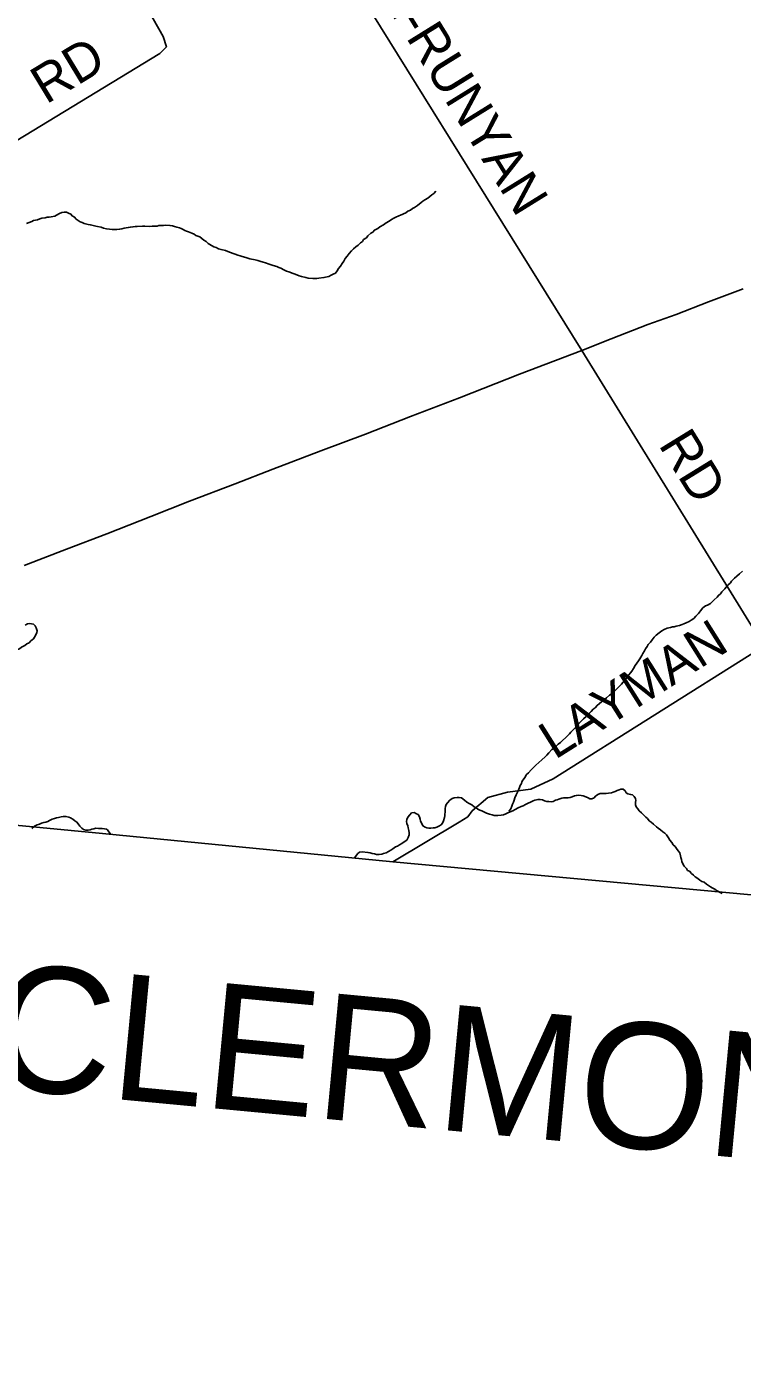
# Model space of a CAD drawing. Extents: x 1310247 to 1664935, y 284496 to 704931.
# Drawn here: x 1521928 to 1527609, y 458214 to 468911 of the extents above; entities that cross this region are included whole.
import ezdxf

# ---------------------------------------------------------------- set-up
doc = ezdxf.new("R2010")
doc.units = 0
for name, color, linetype in [('GM_X_Adjacent_County', 7, 'Continuous'), ('GM_X_Adjacent_County_Text', 7, 'Continuous'), ('GM_X_County_Subdivision_Text', 7, 'Continuous'), ('GM_X_Interstate_Shield', 7, 'Continuous'), ('GM_X_Minor_Lake', 7, 'Continuous'), ('GM_X_Minor_River', 7, 'Continuous'), ('GM_X_Minor_River_Text', 7, 'Continuous'), ('GM_X_Township', 7, 'Continuous'), ('GM_X_Township_Subdivision', 7, 'Continuous')]:
    doc.layers.add(name, color=color, linetype=linetype)

msp = doc.modelspace()

# ---------------------------------------------------------------- linework, layer by layer
at = {"layer": 'GM_X_Adjacent_County'}
msp.add_lwpolyline([(1543818, 482923), (1543136, 476031), (1542849, 473143), (1542090, 465215), (1541846, 462655), (1541796, 462135), (1541666, 460788), (1541653, 460642), (1541041, 460701), (1540690, 460735), (1539583, 460843), (1534847, 461340), (1529119, 461882), (1524835, 462277), (1522527, 462501), (1521474, 462603)], dxfattribs=at)
at = {"layer": 'GM_X_Adjacent_County_Text'}
msp.add_lwpolyline([(1521474, 462603), (1522527, 462501), (1524835, 462277), (1529119, 461882), (1534847, 461340), (1539583, 460843), (1540690, 460735), (1541041, 460701), (1541653, 460642), (1544018, 460420), (1546591, 460177), (1546362, 457943), (1546170, 456232), (1545962, 454406), (1545594, 451170), (1544985, 445811), (1544696, 443260)], dxfattribs=at)
at = {"layer": 'GM_X_County_Subdivision_Text'}
for points in [[(1522265, 472943), (1524109, 469924), (1526336, 466341)], [(1519695, 466699), (1522985, 468700), (1523036, 468753), (1523011, 468834), (1522816, 469180), (1523318, 469469), (1523319, 469469)], [(1526336, 466341), (1526336, 466341), (1527783, 463992), (1529119, 461882)], [(1524835, 462277), (1525361, 462592), (1525430, 462635), (1525465, 462681), (1525590, 462787), (1525745, 462831), (1525930, 462854), (1526108, 462936), (1527723, 463954), (1527724, 463955)]]:
    msp.add_lwpolyline(points, dxfattribs=at)
at = {"layer": 'GM_X_Interstate_Shield'}
msp.add_lwpolyline([(1521905, 464631), (1522241, 464760), (1522563, 464884), (1522911, 465022), (1523220, 465142), (1523581, 465281), (1523882, 465397), (1524263, 465543), (1524617, 465675), (1524976, 465816), (1525364, 465963), (1525841, 466151), (1526336, 466341), (1526570, 466433), (1526861, 466545), (1527085, 466627), (1527342, 466727), (1527618, 466829)], dxfattribs=at)
at = {"layer": 'GM_X_Minor_River'}
for points in [[(1522009, 464113), (1522002, 464137), (1521994, 464153), (1521980, 464164), (1521964, 464168), (1521950, 464170), (1521932, 464169), (1521914, 464157)], [(1521679, 463906), (1521702, 463867), (1521718, 463865), (1521734, 463865), (1521754, 463874), (1521775, 463886), (1521789, 463903), (1521806, 463919), (1521822, 463933), (1521830, 463947), (1521845, 463960), (1521869, 463970), (1521886, 463983), (1521912, 463995), (1521928, 464008), (1521947, 464018), (1521959, 464034), (1521980, 464049), (1521988, 464063), (1522001, 464085), (1522007, 464099), (1522009, 464113)]]:
    msp.add_lwpolyline(points, dxfattribs=at)
at = {"layer": 'GM_X_Minor_River_Text'}
for points in [[(1523523, 467126), (1523567, 467111), (1523583, 467105), (1523603, 467096), (1523623, 467092), (1523637, 467087), (1523667, 467079), (1523683, 467074), (1523700, 467068), (1523742, 467059), (1523762, 467054), (1523778, 467050), (1523806, 467041), (1523822, 467035), (1523852, 467026), (1523868, 467020), (1523884, 467015), (1523912, 467007), (1523930, 467000), (1523946, 466994), (1523969, 466981), (1523989, 466971), (1524009, 466964), (1524043, 466951), (1524059, 466945), (1524091, 466932), (1524109, 466928), (1524145, 466919), (1524161, 466914), (1524199, 466911), (1524213, 466911), (1524231, 466913), (1524247, 466914), (1524287, 466919), (1524312, 466925), (1524326, 466928), (1524344, 466938), (1524362, 466946), (1524379, 466955), (1524393, 466973), (1524402, 466991), (1524418, 467010), (1524433, 467032), (1524445, 467050), (1524456, 467070), (1524472, 467089), (1524487, 467111), (1524506, 467131), (1524522, 467148), (1524541, 467164), (1524559, 467178), (1524579, 467195), (1524594, 467207), (1524602, 467221), (1524625, 467236), (1524635, 467250), (1524660, 467271), (1524676, 467281), (1524688, 467295), (1524717, 467308), (1524731, 467322), (1524760, 467337), (1524782, 467355), (1524805, 467368), (1524823, 467380), (1524842, 467391), (1524858, 467399), (1524882, 467409), (1524896, 467416), (1524937, 467433), (1524955, 467447), (1524976, 467456), (1524992, 467468), (1525006, 467476), (1525031, 467493), (1525060, 467515), (1525074, 467526), (1525090, 467538), (1525113, 467551), (1525129, 467563), (1525145, 467577), (1525160, 467588), (1525176, 467606)], [(1521924, 467349), (1521966, 467364), (1521980, 467372), (1522011, 467379), (1522031, 467385), (1522045, 467391), (1522073, 467394), (1522090, 467398), (1522104, 467399), (1522120, 467401), (1522150, 467406), (1522164, 467414), (1522187, 467427), (1522205, 467435), (1522223, 467438), (1522243, 467438), (1522259, 467432), (1522277, 467423), (1522287, 467409), (1522307, 467400), (1522320, 467384), (1522334, 467374), (1522352, 467363), (1522366, 467357), (1522382, 467348), (1522414, 467342), (1522432, 467337), (1522474, 467328), (1522488, 467326), (1522517, 467319), (1522535, 467313), (1522561, 467306), (1522583, 467303), (1522605, 467301), (1522619, 467300), (1522642, 467302), (1522664, 467303), (1522682, 467307), (1522700, 467311), (1522716, 467314), (1522734, 467318), (1522749, 467319), (1522771, 467323), (1522789, 467325), (1522803, 467326), (1522847, 467327), (1522865, 467327), (1522903, 467326), (1522923, 467327), (1522962, 467328), (1522976, 467332), (1523014, 467333), (1523028, 467335), (1523064, 467334), (1523084, 467329), (1523100, 467325), (1523120, 467319), (1523140, 467314), (1523154, 467308), (1523168, 467301), (1523182, 467293), (1523196, 467289), (1523212, 467282), (1523226, 467278), (1523239, 467272), (1523257, 467263), (1523271, 467253), (1523301, 467242), (1523317, 467230), (1523333, 467217), (1523352, 467207), (1523368, 467190), (1523382, 467182), (1523412, 467163), (1523431, 467157), (1523451, 467148), (1523471, 467142), (1523505, 467133), (1523523, 467126)], [(1527297, 464296), (1527318, 464310), (1527334, 464316), (1527358, 464329), (1527373, 464343), (1527389, 464358), (1527412, 464380), (1527422, 464394), (1527439, 464407), (1527449, 464421), (1527472, 464447), (1527484, 464460), (1527497, 464474), (1527517, 464494), (1527525, 464508), (1527550, 464531), (1527567, 464547), (1527589, 464566), (1527612, 464586)], [(1525768, 462674), (1525758, 462682), (1525771, 462698), (1525779, 462718), (1525786, 462734), (1525794, 462750), (1525798, 462768), (1525805, 462785), (1525814, 462809), (1525822, 462825), (1525830, 462841), (1525841, 462867), (1525846, 462883), (1525856, 462899), (1525860, 462912), (1525867, 462926), (1525877, 462940), (1525888, 462954), (1525894, 462968), (1525912, 462983), (1525935, 463007), (1525947, 463021), (1525972, 463044), (1525995, 463066), (1526019, 463087), (1526046, 463111), (1526059, 463124), (1526075, 463144), (1526098, 463168), (1526120, 463181), (1526149, 463213), (1526168, 463226), (1526182, 463240), (1526209, 463265), (1526223, 463279), (1526238, 463293), (1526250, 463306), (1526271, 463328), (1526299, 463361), (1526312, 463377), (1526330, 463395), (1526349, 463412), (1526370, 463432), (1526382, 463446), (1526396, 463457), (1526411, 463471), (1526427, 463491), (1526442, 463500), (1526458, 463520), (1526477, 463534), (1526493, 463547), (1526507, 463559), (1526532, 463581), (1526557, 463600), (1526579, 463618), (1526598, 463635), (1526616, 463653), (1526639, 463674), (1526651, 463688), (1526662, 463702), (1526676, 463718), (1526688, 463733), (1526701, 463747), (1526711, 463763), (1526724, 463779), (1526734, 463792), (1526747, 463812), (1526761, 463836), (1526774, 463856), (1526786, 463873), (1526797, 463889), (1526805, 463903), (1526812, 463917), (1526820, 463931), (1526835, 463954), (1526843, 463970), (1526856, 463988), (1526864, 464004), (1526881, 464022), (1526895, 464041), (1526912, 464061), (1526928, 464077), (1526951, 464096), (1526971, 464112), (1526990, 464123), (1527014, 464133), (1527040, 464140), (1527056, 464144), (1527070, 464145), (1527087, 464149), (1527111, 464154), (1527133, 464162), (1527147, 464168), (1527166, 464177), (1527188, 464187), (1527204, 464198), (1527225, 464210), (1527243, 464230), (1527262, 464249), (1527278, 464271), (1527297, 464296)], [(1526006, 462773), (1526024, 462770), (1526041, 462762), (1526059, 462755), (1526075, 462755), (1526093, 462754), (1526108, 462756), (1526126, 462766), (1526140, 462769), (1526154, 462775), (1526177, 462782), (1526191, 462786), (1526209, 462786), (1526227, 462785), (1526243, 462787), (1526259, 462793), (1526277, 462800), (1526294, 462804), (1526312, 462807), (1526330, 462805), (1526348, 462800), (1526368, 462794), (1526386, 462785), (1526401, 462777), (1526417, 462777), (1526434, 462784), (1526446, 462798), (1526463, 462812), (1526483, 462819), (1526497, 462821), (1526517, 462820), (1526531, 462820), (1526549, 462822), (1526571, 462825), (1526586, 462831), (1526600, 462836), (1526616, 462844), (1526632, 462848), (1526646, 462853), (1526664, 462853), (1526680, 462841), (1526688, 462826), (1526702, 462818), (1526724, 462813), (1526738, 462809), (1526753, 462795), (1526763, 462780), (1526765, 462764), (1526764, 462750), (1526764, 462730), (1526769, 462714), (1526781, 462698), (1526793, 462681), (1526810, 462665), (1526824, 462653), (1526844, 462632), (1526857, 462620), (1526871, 462603), (1526887, 462591), (1526905, 462576), (1526930, 462556), (1526944, 462545), (1526962, 462531), (1526979, 462516), (1526995, 462504), (1527009, 462490), (1527024, 462467), (1527036, 462449), (1527052, 462430), (1527061, 462412), (1527077, 462398), (1527089, 462383), (1527102, 462363), (1527114, 462347), (1527119, 462324), (1527123, 462310), (1527127, 462296), (1527130, 462280), (1527138, 462260), (1527149, 462241), (1527167, 462223), (1527177, 462209), (1527191, 462202), (1527208, 462184), (1527224, 462171), (1527238, 462157), (1527257, 462144), (1527273, 462132), (1527291, 462120), (1527309, 462115), (1527327, 462099), (1527344, 462088), (1527358, 462078), (1527372, 462071), (1527392, 462059), (1527406, 462049), (1527452, 462024)], [(1524592, 462357), (1524637, 462352), (1524655, 462348), (1524671, 462343), (1524689, 462341), (1524705, 462336), (1524725, 462336), (1524747, 462337), (1524761, 462343), (1524782, 462349), (1524800, 462358), (1524818, 462370), (1524835, 462381), (1524855, 462395), (1524871, 462401), (1524888, 462412), (1524906, 462422), (1524926, 462435), (1524947, 462449), (1524957, 462469), (1524964, 462491), (1524964, 462507), (1524963, 462527), (1524957, 462547), (1524954, 462563), (1524946, 462581), (1524944, 462597), (1524947, 462613), (1524955, 462631), (1524970, 462651), (1524984, 462665), (1525004, 462668), (1525022, 462658), (1525036, 462653), (1525048, 462635), (1525053, 462615), (1525055, 462601), (1525065, 462581), (1525074, 462564), (1525092, 462552), (1525106, 462547), (1525122, 462545), (1525136, 462545), (1525154, 462546), (1525168, 462548), (1525184, 462552), (1525201, 462559), (1525219, 462571), (1525229, 462585), (1525238, 462602), (1525245, 462628), (1525247, 462642), (1525247, 462656), (1525250, 462672), (1525250, 462686), (1525250, 462700), (1525253, 462716), (1525259, 462732), (1525268, 462746), (1525288, 462766), (1525307, 462779), (1525321, 462785), (1525345, 462788), (1525361, 462788), (1525381, 462786), (1525403, 462767), (1525422, 462752), (1525442, 462740), (1525462, 462729), (1525480, 462715), (1525496, 462705), (1525511, 462696), (1525527, 462686), (1525541, 462681), (1525559, 462673), (1525579, 462664), (1525603, 462656), (1525623, 462649), (1525641, 462645), (1525669, 462644), (1525695, 462648), (1525713, 462651), (1525733, 462659), (1525748, 462666), (1525768, 462674), (1525788, 462681), (1525807, 462693), (1525831, 462705), (1525855, 462716), (1525870, 462722), (1525888, 462731), (1525910, 462743), (1525929, 462752), (1525949, 462762), (1525963, 462766), (1525989, 462773), (1526006, 462773)], [(1521968, 462541), (1521988, 462560), (1522009, 462570), (1522027, 462577), (1522043, 462583), (1522062, 462589), (1522078, 462592), (1522094, 462598), (1522108, 462606), (1522128, 462615), (1522147, 462621), (1522163, 462626), (1522179, 462630), (1522201, 462635), (1522217, 462637), (1522237, 462637), (1522261, 462632), (1522275, 462626), (1522293, 462615), (1522309, 462603), (1522325, 462592), (1522336, 462578), (1522348, 462560), (1522364, 462545), (1522378, 462533), (1522395, 462528), (1522412, 462528), (1522430, 462532), (1522444, 462535), (1522460, 462539), (1522474, 462543), (1522496, 462542), (1522512, 462542), (1522526, 462541), (1522544, 462539), (1522560, 462535), (1522567, 462532)], [(1522567, 462532), (1522592, 462497)], [(1524530, 462308), (1524557, 462342), (1524571, 462354), (1524592, 462357)]]:
    msp.add_lwpolyline(points, dxfattribs=at)
at = {"layer": 'GM_X_Township'}
msp.add_lwpolyline([(1543818, 482923), (1543136, 476031), (1542849, 473143), (1542090, 465215), (1541846, 462655), (1541796, 462135), (1541666, 460788), (1541653, 460642), (1541041, 460701), (1540690, 460735), (1539583, 460843), (1534847, 461340), (1529119, 461882), (1524835, 462277), (1522527, 462501), (1521474, 462603)], dxfattribs=at)

# ---------------------------------------------------------------- texts
at = {"layer": 'GM_X_Minor_Lake'}
msp.add_text('CLERMONT COUNTY', height=1000, rotation=354.6098, dxfattribs=at).set_placement((1521612, 460488))
at = {"layer": 'GM_X_Township_Subdivision'}
for s, rotation, p in [('JACKSON-RUNYAN', 301.7903, (1523867, 470553)), ('RD', 31.2176, (1522080, 468292)), ('RD', 301.6378, (1526941, 465591)), ('LAYMAN', 32.1711, (1526123, 463085))]:
    msp.add_text(s, height=300, rotation=rotation, dxfattribs=at).set_placement(p)

doc.saveas('drawing.dxf')
